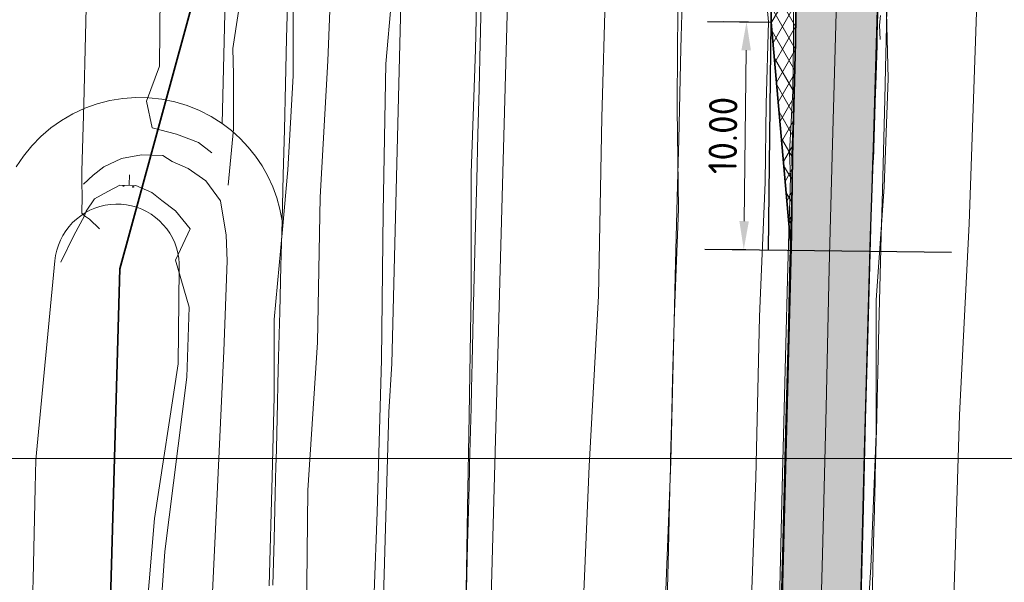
# Model space of a CAD drawing. Header units: metres. Extents: x 250001 to 257773, y 598992 to 609118.
# Tile 462 of 656: x 253812 to 253855, y 603808 to 603833. Entities that reach past the tile are written whole.
import ezdxf
from ezdxf.lldxf.tags import DXFTag

# ---------------------------------------------------------------- set-up
doc = ezdxf.new("R2010")
doc.units = ezdxf.units.M
for name, color, linetype, lineweight in [('B-WE-GR-GRAS-GV', 252, 'Continuous', 13), ('B-WE-GW-TALUD-G', 252, 'Continuous', 18), ('B-WE-IE-MEUBILAIR_WEGMEUBILAIR_PAAL-S', 252, 'Continuous', 25), ('B-WE-IE-TERREINAFSCHEIDING_KUNSTMATIG_HEKWERK_RASTER-G', 252, 'IE-TERREINAFSCHEIDING-KUNSTMATIG', 18), ('B-WE-KG-GRENS_PERCEEL-G', 150, 'KG-PERCEEL', 18), ('B-WE-OG-HOOGTELIJN-G', 252, 'Continuous', 18), ('B-WE-OG-WATER-GV', 252, 'Continuous', 18), ('B-WE-OG-WATER_SLOOT-GV', 252, 'Continuous', 18), ('B-WE-VH-VERHARDING_ASFALT-G', 252, 'Continuous', 18), ('B-WE-VH-VERHARDING_GESLOTEN-GV', 252, 'Continuous', 18), ('B-WE-WH-DUIKER-G', 252, 'Continuous', 18), ('B-WE-WH-WATERLIJN-G', 252, 'Continuous', 18), ('N-WE-VH-KANTVERHARDING-G', 210, 'Continuous', 35), ('N-WE-VH-VERHARDING_ASFALT-A', 252, 'Continuous', 18), ('X-XX-AL-AANKLEDING-M', 7, 'Continuous', 18), ('X-XX-AL-REFERENTIE-G', 7, 'Continuous', 18), ('X-XX-AL-TEKENBLAD_DEELKADER-G', 7, 'Continuous', 15)]:
    doc.layers.add(name, color=color, linetype=linetype, lineweight=lineweight)
doc.layers.add('HULPLIJN', color=220, linetype='Continuous', plot=False)
doc.layers.add('HULPLIJN ARCERING', color=220, linetype='Continuous', plot=False)
doc.layers.add('N-WE-KG-GRENS INMETING-G', color=240, linetype='FENCELINE1', lineweight=35, plot=False)
doc.styles.add('NLCS-ISO-ANNOTATIEF-T25', font='NLCS-ISO.ttf', dxfattribs={"height": 2.5})
doc.styles.get("Standard").update_dxf_attribs({"font": 'NLCS-ISO.ttf'})
doc.linetypes.add('FENCELINE1', pattern='A,6.35,-2.54,[133,ltypeshp.shx,S=2.54,R=0,X=-2.54,Y=0],-2.54,25.4', length=36.83)
doc.linetypes.add('IE-TERREINAFSCHEIDING-KUNSTMATIG', pattern='A,4,[82,NLCS.shx,S=0.75,R=90,X=0,Y=0],4,-2', length=10)
tags = doc.linetypes.add('KG-PERCEEL', pattern='A,5.5,-2,["P",Standard,S=1.8,R=0,X=-0.5,Y=-0.9],-2,5.5,-2,[5,NLCS.SHX,S=0.75,R=0,X=0,Y=0],-2', length=19).pattern_tags.tags
tags[6] = DXFTag(74, 10)
doc.dimstyles.new('NLCS-ANNOTATIEF-T25-PIJL_L2_H1', dxfattribs={"dimtxt": 2.5, "dimasz": 2.5, "dimexe": 2, "dimexo": 2, "dimgap": 0.7, "dimtad": 1, "dimzin": 0, "dimdsep": 46, "dimtxsty": 'NLCS-ISO-ANNOTATIEF-T25', "dimcen": 0, "dimdle": 2, "dimclrd": 256, "dimclre": 256, "dimclrt": 256, "dimadec": 1, "dimazin": 0, "dimtfac": 1, "dimtdec": 3, "dimtofl": 0, "dimtmove": 0, "dimatfit": 3, "dimfxl": 2, "dimfxlon": 1, "dimtfillclr": 256, "dimtolj": 1, "dimtzin": 0, "dimlwd": -1, "dimlwe": -1, "dimarcsym": 0})

# ---------------------------------------------------------------- blocks, each defined once
blk = doc.blocks.new('BS2021-132-Xref-KAD-20210617')
at = {"layer": 'B-WE-KG-GRENS_PERCEEL-G', "flags": 128}
for points in [[(253823.066, 603694.22), (253824.846, 603714.819), (253825.742, 603745.812), (253827.078, 603745.812), (253827.218, 603749.437), (253825.846, 603749.462), (253827.756, 603815.568), (253827.88, 603817.7), (253828.81, 603854.54), (253829.44, 603887.65), (253830.8, 603925.15), (253830.92, 603939.77), (253836.27, 604122.77), (253836.41, 604125.016)], [(253829.319, 603700.791), (253838.25, 604026.06)]]:
    blk.add_lwpolyline(points, dxfattribs=at)
blk = doc.blocks.new('*D61')
at = {"layer": 'Defpoints', "color": 0, "transparency": 16777216}
for p in [(253844.545, 603832.692), (253843.339, 603822.706), (253844.425, 603822.693)]:
    blk.add_point(p, dxfattribs=at)
at = {"layer": 'X-XX-AL-AANKLEDING-M', "transparency": 16777216}
for p, q in [((253843.545, 603832.704), (253842.46, 603832.717)), ((253843.444, 603831.455), (253843.354, 603823.956)), ((253843.425, 603822.705), (253842.339, 603822.718))]:
    blk.add_line(p, q, dxfattribs=at)
for points in [[(253843.236, 603831.458), (253843.653, 603831.453), (253843.46, 603832.705)], [(253843.146, 603823.958), (253843.563, 603823.953), (253843.339, 603822.706)]]:
    blk.add_solid(points, dxfattribs=at)
at = {"layer": 'X-XX-AL-AANKLEDING-M', "transparency": 16777216, "insert": (253842.424, 603827.717), "char_height": 1.25, "attachment_point": 5, "rotation": 89.3109, "style": 'NLCS-ISO-ANNOTATIEF-T25', "bg_fill": 3, "box_fill_scale": 1.1, "bg_fill_color": 256, "bg_fill_true_color": 13158600, "bg_fill_transparency": 0}
blk.add_mtext('\\A1;10.00', dxfattribs=at)
blk = doc.blocks.new('BS2021-132-Xref-BGT-GRIJS-20210617-aangepast')
at = {"layer": 'B-WE-GR-GRAS-GV', "flags": 128}
for points in [[(253831.814, 603833.759), (253831.776, 603832.269), (253831.764, 603831.76), (253831.714, 603829.76), (253831.663, 603827.761), (253831.613, 603825.762), (253831.563, 603823.762), (253831.463, 603819.764), (253831.412, 603817.764), (253831.383, 603816.589), (253831.362, 603815.765), (253831.312, 603813.765), (253831.3, 603813.275), (253831.293, 603812.997), (253831.262, 603811.766), (253831.212, 603809.767), (253831.162, 603807.767)], [(253839.929, 603805.547), (253840.029, 603809.545), (253840.079, 603811.545), (253840.11, 603812.776), (253840.117, 603813.053), (253840.129, 603813.544), (253840.18, 603815.544), (253840.2, 603816.367), (253840.23, 603817.543), (253840.28, 603819.542), (253840.33, 603821.542), (253840.43, 603825.54), (253840.481, 603827.54), (253840.581, 603831.538), (253840.594, 603832.047), (253840.631, 603833.538)], [(253851.851, 603982.129), (253851.141, 603927.085), (253851.141, 603888.088), (253858.931, 603887.39), (253858.504, 603865.485), (253851.358, 603865.004), (253849.7, 603836.172), (253849.678, 603835.311), (253849.628, 603833.312), (253849.591, 603831.822), (253849.578, 603831.313), (253849.528, 603829.313), (253849.428, 603825.315), (253849.377, 603823.315), (253849.277, 603819.317), (253849.227, 603817.317), (253849.197, 603816.142), (253849.177, 603815.318), (253849.127, 603813.318), (253849.114, 603812.828), (253849.107, 603812.55), (253849.076, 603811.319), (253849.026, 603809.32), (253848.976, 603807.32)], [(253811.388, 603826.337), (253811.71, 603826.815), (253812.073, 603827.261), (253812.475, 603827.673), (253812.912, 603828.046), (253813.382, 603828.379), (253813.88, 603828.667), (253814.402, 603828.909), (253814.944, 603829.103), (253815.501, 603829.247), (253816.069, 603829.34), (253816.643, 603829.381), (253817.218, 603829.37), (253817.79, 603829.306), (253818.354, 603829.192), (253818.905, 603829.026), (253819.439, 603828.812), (253819.952, 603828.549), (253820.438, 603828.242), (253823.105, 603938.143)], [(253823.105, 603938.143), (253820.438, 603828.242), (253820.847, 603827.929), (253821.23, 603827.584), (253821.583, 603827.209), (253821.904, 603826.806), (253822.192, 603826.379), (253822.444, 603825.93), (253822.659, 603825.462), (253822.835, 603824.978), (253822.971, 603824.481), (253823.066, 603823.975), (253823.116, 603825.975), (253823.166, 603827.974), (253823.216, 603829.974), (253823.266, 603831.973), (253823.279, 603832.482), (253823.317, 603833.972)], [(253848.976, 603807.32), (253849.026, 603809.32), (253849.076, 603811.319), (253849.107, 603812.55), (253849.114, 603812.828), (253849.127, 603813.318), (253849.177, 603815.318), (253849.197, 603816.142), (253849.227, 603817.317), (253849.277, 603819.317), (253849.377, 603823.315), (253849.428, 603825.315), (253849.528, 603829.313), (253849.578, 603831.313), (253849.591, 603831.822), (253849.628, 603833.312)], [(253849.217, 603833.257), (253849.015, 603826.653), (253848.909, 603823.305), (253848.636, 603813.742), (253848.36, 603802.513)], [(253844.913, 603802.88), (253845.183, 603813.701), (253845.433, 603823.377), (253845.474, 603826.786), (253845.608, 603831.81), (253845.639, 603834.286)], [(253840.631, 603833.538), (253840.594, 603832.047), (253840.581, 603831.538), (253840.481, 603827.54), (253840.43, 603825.54), (253840.33, 603821.542), (253840.28, 603819.542), (253840.23, 603817.543), (253840.2, 603816.367), (253840.18, 603815.544), (253840.129, 603813.544), (253840.117, 603813.053), (253840.11, 603812.776), (253840.079, 603811.545), (253840.029, 603809.545), (253839.929, 603805.547)], [(253831.162, 603807.767), (253831.212, 603809.767), (253831.262, 603811.766), (253831.293, 603812.997), (253831.3, 603813.275), (253831.312, 603813.765), (253831.362, 603815.765), (253831.383, 603816.589), (253831.412, 603817.764), (253831.463, 603819.764), (253831.563, 603823.762), (253831.613, 603825.762), (253831.663, 603827.761), (253831.714, 603829.76), (253831.764, 603831.76), (253831.776, 603832.269), (253831.814, 603833.759)], [(253823.317, 603833.972), (253823.279, 603832.482), (253823.266, 603831.973), (253823.216, 603829.974), (253823.166, 603827.974), (253823.116, 603825.975), (253823.066, 603823.975), (253823.016, 603821.976), (253822.965, 603819.977), (253822.915, 603817.977), (253822.886, 603816.802), (253822.865, 603815.978), (253822.815, 603813.979), (253822.803, 603813.488), (253822.796, 603813.21), (253822.765, 603811.979), (253822.714, 603809.98), (253822.664, 603807.981)]]:
    blk.add_lwpolyline(points, dxfattribs=at)
at = {"layer": 'B-WE-OG-WATER-GV', "flags": 128}
blk.add_lwpolyline([(253815.871, 603791.97), (253817.468, 603810.902), (253818.504, 603817.691), (253818.553, 603821.861), (253818.552, 603822.096), (253818.531, 603822.329), (253818.49, 603822.561), (253818.429, 603822.787), (253818.349, 603823.008), (253818.25, 603823.221), (253818.134, 603823.425), (253818, 603823.618), (253817.851, 603823.799), (253817.686, 603823.966), (253817.508, 603824.119), (253817.317, 603824.256), (253817.116, 603824.376), (253816.904, 603824.479), (253816.685, 603824.562), (253816.46, 603824.627), (253816.229, 603824.673), (253815.996, 603824.698), (253815.761, 603824.703), (253815.527, 603824.689), (253815.295, 603824.654), (253815.066, 603824.599), (253814.844, 603824.525), (253814.628, 603824.432), (253814.421, 603824.322), (253814.224, 603824.193), (253814.039, 603824.049), (253813.867, 603823.889), (253813.71, 603823.715), (253813.568, 603823.528), (253813.442, 603823.33), (253813.334, 603823.121), (253813.244, 603822.904), (253813.173, 603822.681), (253813.122, 603822.452), (253813.09, 603822.219), (253812.259, 603813.475), (253812.228, 603812.244), (253812.178, 603810.244), (253812.128, 603808.245), (253812.077, 603806.246)], dxfattribs=at)
at = {"layer": 'B-WE-OG-WATER_SLOOT-GV', "flags": 128}
for points in [[(253822.664, 603807.981), (253822.714, 603809.98), (253822.765, 603811.979), (253822.796, 603813.21), (253822.803, 603813.488), (253822.815, 603813.979), (253822.865, 603815.978), (253822.886, 603816.802), (253822.915, 603817.977), (253822.965, 603819.977), (253823.016, 603821.976), (253823.066, 603823.975), (253822.971, 603824.481), (253822.835, 603824.978), (253822.659, 603825.462), (253822.444, 603825.93), (253822.192, 603826.379), (253821.904, 603826.806), (253821.583, 603827.209), (253821.23, 603827.584), (253820.847, 603827.929), (253820.438, 603828.242), (253819.952, 603828.549), (253819.439, 603828.812), (253818.905, 603829.026), (253818.354, 603829.192), (253817.79, 603829.306), (253817.218, 603829.37), (253816.643, 603829.381), (253816.069, 603829.34), (253815.501, 603829.247), (253814.944, 603829.103), (253814.402, 603828.909), (253813.88, 603828.667), (253813.382, 603828.379), (253812.912, 603828.046), (253812.475, 603827.673), (253812.073, 603827.261), (253811.71, 603826.815), (253811.388, 603826.337)], [(253812.077, 603806.246), (253812.128, 603808.245), (253812.178, 603810.244), (253812.228, 603812.244), (253812.259, 603813.475), (253813.09, 603822.219), (253813.122, 603822.452), (253813.173, 603822.681), (253813.244, 603822.904), (253813.334, 603823.121), (253813.442, 603823.33), (253813.568, 603823.528), (253813.71, 603823.715), (253813.867, 603823.889), (253814.039, 603824.049), (253814.224, 603824.193), (253814.421, 603824.322), (253814.628, 603824.432), (253814.844, 603824.525), (253815.066, 603824.599), (253815.295, 603824.654), (253815.527, 603824.689), (253815.761, 603824.703), (253815.996, 603824.698), (253816.229, 603824.673), (253816.46, 603824.627), (253816.685, 603824.562), (253816.904, 603824.479), (253817.116, 603824.376), (253817.317, 603824.256), (253817.508, 603824.119), (253817.686, 603823.966), (253817.851, 603823.799), (253818, 603823.618), (253818.134, 603823.425), (253818.25, 603823.221), (253818.349, 603823.008), (253818.429, 603822.787), (253818.49, 603822.561), (253818.531, 603822.329), (253818.552, 603822.096), (253818.553, 603821.861), (253818.504, 603817.691), (253817.468, 603810.902), (253815.871, 603791.97)]]:
    blk.add_lwpolyline(points, dxfattribs=at)
at = {"layer": 'B-WE-VH-VERHARDING_GESLOTEN-GV', "flags": 128}
for points in [[(253834.698, 603867.042), (253834.832, 603866.044), (253834.982, 603864.529), (253835.035, 603864.358), (253835.507, 603864.291), (253835.497, 603862.372), (253835.494, 603861.837), (253835.545, 603859.338), (253835.578, 603858.037), (253835.712, 603856.689), (253836.105, 603854.966), (253836.9, 603852.885), (253837.79, 603851.156), (253839.201, 603848.587), (253841.957, 603843.65), (253844.141, 603839.519), (253844.663, 603838.289), (253845.423, 603835.915), (253845.639, 603834.286), (253845.608, 603831.81), (253845.474, 603826.786), (253845.433, 603823.377), (253845.183, 603813.701), (253844.913, 603802.88)], [(253848.36, 603802.513), (253848.636, 603813.742), (253848.909, 603823.305), (253849.015, 603826.653), (253849.217, 603833.257), (253849.122, 603835.212), (253848.837, 603837.167), (253848.273, 603839.113), (253847.178, 603841.364), (253845.136, 603845.008), (253843.182, 603848.531), (253842.878, 603849.113), (253841.472, 603851.617), (253840.749, 603853.03), (253840.005, 603855.218), (253839.605, 603857.459), (253839.478, 603860.958), (253839.567, 603863.758), (253839.699, 603863.91), (253840.123, 603864.361), (253840.364, 603864.678), (253840.382, 603865.083), (253840.491, 603868.958)]]:
    blk.add_lwpolyline(points, dxfattribs=at)
blk = doc.blocks.new('BS2021-132-Xref-toegangsweg gearceerd-aangepast')
at = {"layer": 'N-WE-VH-VERHARDING_ASFALT-A'}
h = blk.add_hatch(color=256, dxfattribs=at)
h.dxf.hatch_style = 1
h.paths.add_polyline_path([(253846.75, 603965.367), (253846.746, 603965.367), (253846.575, 603958.723), (253846.437, 603952.485), (253846.297, 603946.278), (253846.154, 603940.845), (253846.082, 603937.969), (253845.948, 603933.286), (253845.867, 603929.107), (253845.75, 603926.963), (253845.681, 603923.109), (253845.653, 603922.123), (253845.594, 603919.395), (253845.396, 603916.923), (253845.067, 603915.087), (253844.577, 603913.465), (253844.085, 603912.25), (253843.235, 603910.548), (253842.175, 603908.444), (253841.451, 603907.112), (253840.677, 603905.649), (253840.409, 603905.115), (253840.248, 603904.867), (253839.979, 603904.774), (253838.732, 603904.7), (253836.83, 603904.766), (253835.586, 603904.804), (253835.475, 603903.919), (253835.491, 603903.027), (253835.452, 603901.442), (253835.29, 603899.665), (253835.273, 603898.707), (253835.359, 603898.333), (253835.352, 603896.527), (253835.291, 603894.623), (253835.287, 603891.68), (253835.243, 603889.711), (253835.149, 603886.59), (253835.038, 603882.768), (253834.976, 603880.589), (253834.906, 603876.948), (253834.848, 603874.495), (253834.743, 603871.151), (253834.666, 603868.823), (253834.709, 603867.189), (253834.879, 603865.323), (253834.983, 603864.375), (253835.034, 603864.295), (253835.093, 603864.297), (253835.501, 603864.306), (253835.494, 603862.814), (253835.473, 603861.795), (253835.495, 603859.945), (253835.545, 603858.388), (253835.65, 603857.034), (253835.816, 603855.91), (253836.107, 603854.808), (253836.609, 603853.454), (253836.944, 603852.712), (253837.126, 603852.254), (253837.612, 603851.35), (253838.789, 603849.234), (253840.283, 603846.594), (253841.193, 603844.976), (253842.325, 603843.001), (253842.92, 603841.939), (253843.672, 603840.431), (253844.251, 603839.182), (253844.827, 603837.813), (253845.262, 603836.525), (253845.489, 603835.342), (253845.595, 603834.209), (253845.61, 603832.723), (253845.573, 603830.311), (253845.45, 603826.841), (253845.469, 603825.922), (253845.348, 603821.666), (253845.284, 603818.861), (253845.173, 603814.729), (253845.04, 603809.354), (253844.928, 603805.225), (253844.813, 603800.331), (253844.704, 603795.879), (253844.629, 603794.501), (253844.579, 603791.597), (253844.474, 603787.57), (253844.384, 603784.194), (253844.276, 603779.764), (253844.196, 603776.868), (253844.174, 603776.869), (253847.727, 603776.659), (253847.765, 603776.658), (253847.842, 603779.775), (253847.984, 603784.812), (253848.117, 603790.704), (253848.22, 603794.317), (253848.182, 603795.85), (253848.301, 603800.298), (253848.426, 603804.596), (253848.601, 603811.36), (253848.691, 603815.248), (253848.808, 603819.289), (253848.903, 603823.084), (253848.986, 603826.454), (253849.142, 603829.925), (253849.194, 603831.672), (253849.193, 603833.419), (253849.126, 603835.023), (253848.949, 603836.52), (253848.678, 603837.734), (253848.378, 603838.788), (253848.154, 603839.371), (253847.669, 603840.434), (253847.205, 603841.286), (253846.324, 603842.899), (253844.792, 603845.634), (253843.583, 603847.759), (253842.318, 603850.143), (253842.028, 603850.646), (253841.551, 603851.486), (253841.154, 603852.23), (253840.604, 603853.374), (253840.286, 603854.146), (253840.177, 603854.5), (253839.721, 603854.473), (253839.556, 603857.037), (253839.409, 603859.553), (253839.316, 603862.867), (253839.28, 603864.518), (253840.513, 603864.577), (253840.503, 603864.792), (253840.536, 603867.021), (253840.555, 603869.244), (253840.659, 603871.445), (253840.676, 603871.832), (253840.872, 603876.593), (253840.979, 603879.794), (253841.002, 603883.661), (253841.128, 603888.688), (253841.186, 603888.789), (253841.309, 603888.862), (253843.292, 603888.679), (253846.738, 603888.351), (253850.084, 603888.019), (253850.226, 603889.967), (253850.257, 603892.024), (253850.331, 603894.641), (253850.402, 603896.829), (253850.476, 603900.088), (253850.669, 603904.507), (253850.511, 603904.623), (253849.974, 603904.643), (253847.459, 603904.73), (253845.052, 603904.738), (253844.319, 603904.785), (253844.413, 603905.25), (253844.686, 603905.72), (253845.103, 603906.552), (253845.807, 603907.855), (253846.592, 603909.454), (253847.288, 603910.85), (253847.821, 603912.006), (253848.209, 603912.849), (253848.581, 603913.96), (253848.829, 603915.106), (253848.99, 603916.164), (253849.101, 603917.56), (253849.115, 603919.589), (253849.101, 603921.815), (253849.195, 603923.424), (253849.313, 603926.623), (253849.43, 603930.905), (253849.541, 603935.633), (253849.641, 603939.855), (253849.769, 603944.954), (253849.904, 603949.84), (253850.008, 603954.198), (253850.11, 603959.073), (253850.093, 603959.073)])
at = {"layer": 'B-WE-VH-VERHARDING_GESLOTEN-GV', "flags": 128}
for points in [[(253845.595, 603834.209), (253845.61, 603832.723), (253845.573, 603830.311), (253845.45, 603826.841), (253845.469, 603825.922), (253845.348, 603821.666), (253845.284, 603818.861), (253845.173, 603814.729), (253845.04, 603809.354), (253844.928, 603805.225)], [(253848.426, 603804.596), (253848.601, 603811.36), (253848.691, 603815.248), (253848.808, 603819.289), (253848.903, 603823.084), (253848.986, 603826.454), (253849.142, 603829.925), (253849.194, 603831.672), (253849.193, 603833.419)]]:
    blk.add_lwpolyline(points, dxfattribs=at)
blk = doc.blocks.new('SIE-WEG_PAAL_ALGEMEEN_TYPE_02-SO')
at = {"ltscale": 0.5}
h = blk.add_hatch(color=256, dxfattribs=at)
h.paths.add_polyline_path([(0, 0), (0.1875, 0, 0.41421356), (0, 0.1875)])
h.paths.add_polyline_path([(0, -0.1875), (0, 0), (-0.1875, 0, 0.41421356)])
for p, q in [((-0.1875, 0), (0.1875, 0)), ((0, -0.1875), (0, 0.1875))]:
    blk.add_line(p, q, dxfattribs=at)
blk.add_circle((0, 0), 0.1875, dxfattribs=at)
blk = doc.blocks.new('BS2021-132-Xref-inmeting-2d-Provincie-20211104')
at = {"layer": 'B-WE-GW-TALUD-G'}
for points in [[(253821.175, 603870.063), (253821.088, 603865.305), (253821.167, 603861.569), (253821.189, 603857.984), (253821.087, 603854.819), (253820.979, 603851.049), (253821.049, 603846.564), (253821.061, 603843.621), (253821.023, 603840.792), (253821.309, 603838.272), (253821.361, 603836.937), (253821.481, 603834.832), (253821.158, 603833.154), (253820.908, 603831.537), (253820.927, 603830.392), (253820.935, 603827.998), (253820.691, 603825.529)], [(253839.906, 603807.382), (253840.141, 603813.406), (253840.276, 603819.593), (253840.476, 603824.478), (253840.408, 603828.886), (253840.434, 603831.601), (253840.455, 603834.251), (253840.465, 603836.42), (253840.618, 603838.746), (253841.047, 603840.457), (253841.13, 603841.892), (253840.917, 603843.213), (253840.34, 603844.466), (253839.435, 603845.923), (253838.177, 603848.287), (253836.635, 603851.076), (253835.314, 603853.77), (253834.491, 603855.77), (253833.718, 603858.068), (253833.589, 603860.822), (253833.801, 603864.237), (253833.777, 603868.124)], [(253849.598, 603833.717), (253849.674, 603830.221), (253849.51, 603825.456), (253849.157, 603820.487), (253849.155, 603814.622), (253848.915, 603808.77), (253848.616, 603803.902)], [(253822.499, 603807.948), (253822.628, 603812.74), (253822.719, 603816.247), (253822.719, 603819.64), (253823.091, 603823.584), (253823.321, 603826.207), (253823.549, 603830.331), (253823.559, 603834.706)], [(253831.667, 603836.155), (253831.552, 603831.495), (253831.374, 603826.068), (253831.367, 603820.877), (253831.285, 603815.417), (253831.203, 603811.36), (253831.055, 603802.334)]]:
    blk.add_lwpolyline(points, dxfattribs=at)
at = {"layer": 'B-WE-IE-TERREINAFSCHEIDING_KUNSTMATIG_HEKWERK_RASTER-G'}
blk.add_lwpolyline([(253815.054, 603823.621), (253814.606, 603824.039), (253814.39, 603824.194), (253814.27, 603824.307), (253814.281, 603825.046), (253814.275, 603825.643), (253814.273, 603826.148), (253814.364, 603829.093), (253814.434, 603832.099), (253814.511, 603835.163), (253814.656, 603841.078), (253814.861, 603850.066), (253815.164, 603862.123), (253815.388, 603871.011), (253815.636, 603880.055), (253815.869, 603888.969), (253816.114, 603897.967), (253816.356, 603906.896)], dxfattribs=at)
at = {"layer": 'B-WE-OG-HOOGTELIJN-G'}
for points in [[(253819.18, 603907.465), (253818.938, 603900.456), (253818.743, 603892.363), (253818.686, 603884.153), (253818.67, 603877.283), (253818.615, 603870.228), (253818.189, 603861.994), (253817.971, 603854.152), (253817.969, 603846.495), (253817.588, 603839.195), (253817.716, 603833.895), (253817.682, 603830.756), (253817.106, 603829.225), (253817.355, 603828.045), (253818.422, 603827.771), (253819.39, 603827.408), (253819.98, 603826.956)], [(253843.638, 603806.164), (253843.871, 603812.667), (253844.037, 603819.769), (253844.282, 603825.647), (253844.33, 603829.1), (253844.431, 603832.706), (253844.171, 603835.394), (253843.302, 603838.098), (253842.154, 603840.802), (253841.074, 603843.192), (253839.905, 603845.419), (253838.487, 603848.187), (253837.054, 603850.598), (253836.032, 603852.963), (253835.417, 603854.289), (253835.035, 603856.12), (253834.747, 603858.457), (253834.709, 603861.027), (253834.835, 603862.222), (253834.742, 603863.776), (253834.253, 603866.242), (253834.157, 603868.863)], [(253845.519, 603833.75), (253845.526, 603831.85), (253845.491, 603829.677), (253845.354, 603826.968), (253845.385, 603825.884), (253845.271, 603821.943), (253845.176, 603818.003), (253845.047, 603812.854), (253844.913, 603807.238)], [(253836.212, 603805.259), (253836.544, 603813.204), (253836.96, 603820.675), (253837.113, 603828.503), (253837.263, 603834.168), (253837.33, 603836.098), (253837.031, 603837.265), (253836.05, 603839.389), (253835.189, 603841.257), (253834.528, 603842.541), (253833.286, 603844.681), (253831.641, 603847.725), (253830.296, 603850.349), (253829.044, 603853.051), (253828.533, 603855.648), (253828.165, 603858.088), (253827.93, 603863.474), (253827.85, 603868.444), (253827.899, 603874.435), (253827.975, 603879.344), (253828.036, 603885.261), (253828.163, 603891.559), (253828.287, 603899.025), (253828.665, 603903.885)], [(253843.626, 603900.576), (253840.148, 603900.894), (253838.247, 603896.863), (253837.698, 603891.82), (253837.628, 603883.965), (253837.373, 603876.2), (253837.193, 603868.865), (253837.259, 603864.349), (253837.222, 603859.256), (253837.394, 603856.931), (253838.456, 603853.866), (253839.628, 603851.131), (253841.628, 603847.622), (253843.972, 603843.506), (253845.42, 603840.728), (253846.853, 603837.06), (253847.396, 603833.1), (253847.217, 603826.826), (253847.092, 603821.891), (253846.964, 603815.76), (253846.801, 603809.336), (253846.588, 603801.919)], [(253856.318, 603866.279), (253855.394, 603864.719), (253855.157, 603862.682), (253854.595, 603859.444), (253854.335, 603854.529), (253854.171, 603848.006), (253854.053, 603840.554), (253853.564, 603833.123), (253853.24, 603823.844), (253852.807, 603815.457), (253852.523, 603805.989), (253852.264, 603797.713), (253852.093, 603790.691), (253851.83, 603783.025), (253851.598, 603776.426)], [(253849.323, 603831.931), (253849.295, 603832.558), (253849.35, 603832.989)], [(253826.978, 603804.1), (253827.239, 603811.186), (253827.433, 603817.861), (253827.503, 603824.345), (253827.618, 603830.859), (253828.123, 603836.488), (253829.082, 603839.561), (253829.498, 603841.529), (253828.646, 603843.45), (253827.55, 603845.217), (253826.59, 603847.381), (253826.01, 603849.072), (253825.248, 603851.171), (253825.143, 603849.526), (253825.438, 603846.207), (253825.49, 603842.37), (253825.34, 603837.63), (253825.072, 603830.995), (253824.744, 603825.015), (253824.618, 603818.632), (253824.193, 603812.141), (253824.13, 603805.252)], [(253814.346, 603825.585), (253814.769, 603825.975), (253815.237, 603826.333), (253816.009, 603826.702), (253816.89, 603826.873), (253817.826, 603826.839), (253818.245, 603826.579), (253818.935, 603826.272), (253819.72, 603825.719), (253820.359, 603824.852), (253820.603, 603823.346), (253820.66, 603822.208), (253820.511, 603818.252), (253820.219, 603811.964), (253819.968, 603806.752), (253819.396, 603800.047), (253819.088, 603794.019), (253818.996, 603788.128), (253818.753, 603781.953), (253818.725, 603776.207)]]:
    blk.add_lwpolyline(points, dxfattribs=at)
at = {"layer": 'B-WE-VH-VERHARDING_ASFALT-G'}
for points in [[(253845.595, 603834.209), (253845.61, 603832.723), (253845.573, 603830.311), (253845.45, 603826.841), (253845.469, 603825.922), (253845.348, 603821.666), (253845.284, 603818.861), (253845.173, 603814.729), (253845.04, 603809.354), (253844.928, 603805.225)], [(253848.426, 603804.596), (253848.601, 603811.36), (253848.691, 603815.248), (253848.808, 603819.289), (253848.903, 603823.084), (253848.986, 603826.454), (253849.142, 603829.925), (253849.194, 603831.672), (253849.193, 603833.419)]]:
    blk.add_lwpolyline(points, dxfattribs=at)
at = {"layer": 'B-WE-WH-DUIKER-G'}
blk.add_lwpolyline([(253816.338, 603825.516), (253816.348, 603825.551), (253816.363, 603825.995)], dxfattribs=at)
at = {"layer": 'B-WE-WH-WATERLIJN-G'}
blk.add_lwpolyline([(253816.58, 603777.344), (253816.771, 603784.122), (253817.142, 603798.305), (253817.918, 603809.459), (253818.884, 603817.107), (253818.981, 603820.178), (253818.384, 603822.241), (253819.029, 603823.615), (253818.383, 603824.406), (253817.786, 603824.865), (253817.341, 603825.208), (253816.646, 603825.518), (253815.941, 603825.532), (253815.409, 603825.255), (253814.829, 603824.942), (253814.459, 603824.388), (253814.39, 603824.194), (253813.921, 603823.332), (253813.345, 603822.162)], dxfattribs=at)
at = {"layer": 'B-WE-IE-MEUBILAIR_WEGMEUBILAIR_PAAL-S', "xscale": 0.1, "yscale": 0.1, "zscale": 0.1}
for p in [(253816.104, 603825.504), (253816.523, 603825.465)]:
    blk.add_blockref('SIE-WEG_PAAL_ALGEMEEN_TYPE_02-SO', p, dxfattribs=at)

msp = doc.modelspace()

# ---------------------------------------------------------------- hatches: boundary and pattern name
at = {"layer": 'N-WE-VH-VERHARDING_ASFALT-A'}
h = msp.add_hatch(dxfattribs=at)
h.set_pattern_fill('AVH-ASFALT-SO', color=256, pattern_type=2)
h.set_pattern_definition([(60, (0, 0), (-0.4330127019, 0.25), []), (120, (0, 0), (-0.4330127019, -0.25), [])])
edge = h.paths.add_edge_path()
edge.add_line((253835.712, 603856.689), (253835.578, 603858.037))
edge.add_line((253835.578, 603858.037), (253835.545, 603859.338))
edge.add_line((253835.545, 603859.338), (253835.494, 603861.837))
edge.add_line((253835.494, 603861.837), (253835.497, 603862.372))
edge.add_line((253835.497, 603862.372), (253835.507, 603864.291))
edge.add_line((253835.507, 603864.291), (253835.035, 603864.358))
edge.add_line((253835.035, 603864.358), (253834.982, 603864.529))
edge.add_line((253834.982, 603864.529), (253834.862, 603858.583))
edge.add_arc((253849.859, 603858.281), 15, 178.8483, 208.61)
edge.add_line((253836.691, 603851.099), (253842.715, 603840.055))
edge.add_arc((253829.546, 603832.872), 15, -0.6891, 28.61, ccw=False)
edge.add_line((253844.545, 603832.692), (253845.415, 603822.681))
edge.add_line((253845.415, 603822.681), (253845.433, 603823.377))
edge.add_line((253845.433, 603823.377), (253845.474, 603826.786))
edge.add_line((253845.474, 603826.786), (253845.608, 603831.81))
edge.add_line((253845.608, 603831.81), (253845.639, 603834.286))
edge.add_line((253845.639, 603834.286), (253845.423, 603835.915))
edge.add_line((253845.423, 603835.915), (253844.663, 603838.289))
edge.add_line((253844.663, 603838.289), (253844.141, 603839.519))
edge.add_line((253844.141, 603839.519), (253841.957, 603843.65))
edge.add_line((253841.957, 603843.65), (253839.201, 603848.587))
edge.add_line((253839.201, 603848.587), (253837.79, 603851.156))
edge.add_line((253837.79, 603851.156), (253836.9, 603852.885))
edge.add_line((253836.9, 603852.885), (253836.105, 603854.966))
edge.add_line((253836.105, 603854.966), (253835.712, 603856.689))

# ---------------------------------------------------------------- linework, layer by layer
at = {"layer": 'HULPLIJN', "flags": 128}
for points in [[(253848.36, 603802.513), (253848.636, 603813.742), (253848.909, 603823.305), (253849.015, 603826.653), (253849.217, 603833.257), (253849.122, 603835.212), (253848.837, 603837.167), (253848.273, 603839.113), (253847.178, 603841.364), (253845.136, 603845.008), (253843.182, 603848.531), (253842.878, 603849.113), (253841.472, 603851.617), (253840.749, 603853.03), (253840.005, 603855.218), (253839.605, 603857.459), (253839.478, 603860.958), (253839.567, 603863.758), (253839.699, 603863.91), (253840.123, 603864.361), (253840.364, 603864.678), (253840.382, 603865.083), (253840.491, 603868.958)], [(253834.698, 603867.042), (253834.832, 603866.044), (253834.982, 603864.529), (253835.035, 603864.358), (253835.507, 603864.291), (253835.497, 603862.372), (253835.494, 603861.837), (253835.545, 603859.338), (253835.578, 603858.037), (253835.712, 603856.689), (253836.105, 603854.966), (253836.9, 603852.885), (253837.79, 603851.156), (253839.201, 603848.587), (253841.957, 603843.65), (253844.141, 603839.519), (253844.663, 603838.289), (253845.423, 603835.915), (253845.639, 603834.286), (253845.608, 603831.81), (253845.474, 603826.786), (253845.433, 603823.377), (253845.183, 603813.701), (253844.913, 603802.88)], [(253841.751, 603832.726), (253844.545, 603832.692)], [(253844.425, 603822.693), (253844.545, 603832.692)], [(253841.631, 603822.726), (253852.455, 603822.596)]]:
    msp.add_lwpolyline(points, dxfattribs=at)
at = {"layer": 'HULPLIJN ARCERING', "flags": 128}
msp.add_lwpolyline([(253842.715, 603840.055, -0.128543), (253844.545, 603832.692), (253845.415, 603822.681), (253845.433, 603823.377), (253845.474, 603826.786), (253845.608, 603831.81), (253845.639, 603834.286)], format="xyb", dxfattribs=at)
at = {"layer": 'N-WE-KG-GRENS INMETING-G', "flags": 128}
msp.add_lwpolyline([(253868.05, 603952.521), (253830.033, 603952.227), (253820.308, 603945.155), (253820.707, 603839.319), (253815.945, 603821.861), (253814.94, 603786.563), (253863.669, 603784.891)], close=True, dxfattribs=at)
at = {"layer": 'N-WE-VH-KANTVERHARDING-G', "flags": 128}
for points in [[(253840.364, 603864.678), (253840.346, 603864.262), (253841.695, 603855.151, 0.083582), (253842.72, 603851.994), (253848.19, 603841.502, -0.128494), (253849.318, 603836.573), (253849.015, 603826.653)], [(253834.982, 603864.529), (253834.862, 603858.583, 0.130595), (253836.691, 603851.099), (253842.715, 603840.055, -0.128543), (253844.545, 603832.692), (253845.415, 603822.681)]]:
    msp.add_lwpolyline(points, format="xyb", dxfattribs=at)
at = {"layer": 'X-XX-AL-TEKENBLAD_DEELKADER-G', "flags": 128}
msp.add_lwpolyline([(253775.614, 603949.532), (253923.364, 603949.532), (253923.364, 603813.532), (253775.614, 603813.532)], close=True, dxfattribs=at)

# ---------------------------------------------------------------- block references
at = {"layer": 'X-XX-AL-REFERENTIE-G'}
for name in ['BS2021-132-Xref-BGT-GRIJS-20210617-aangepast', 'BS2021-132-Xref-KAD-20210617', 'BS2021-132-Xref-toegangsweg gearceerd-aangepast', 'BS2021-132-Xref-inmeting-2d-Provincie-20211104']:
    msp.add_blockref(name, (0, 0), dxfattribs=at)

# ---------------------------------------------------------------- next in the draw order: dimensions: what is measured, and where the dimension line sits
at = {"layer": 'X-XX-AL-AANKLEDING-M'}
dim = msp.add_aligned_dim(p1=(253844.545, 603832.692), p2=(253844.425, 603822.693), distance=-1.086, dimstyle='NLCS-ANNOTATIEF-T25-PIJL_L2_H1', override={"dimtfill": 1}, dxfattribs=at)
dim.commit()
dim.dimension.update_dxf_attribs({"geometry": '*D61', "text_midpoint": (253842.424, 603827.717)})

doc.saveas('drawing.dxf')
